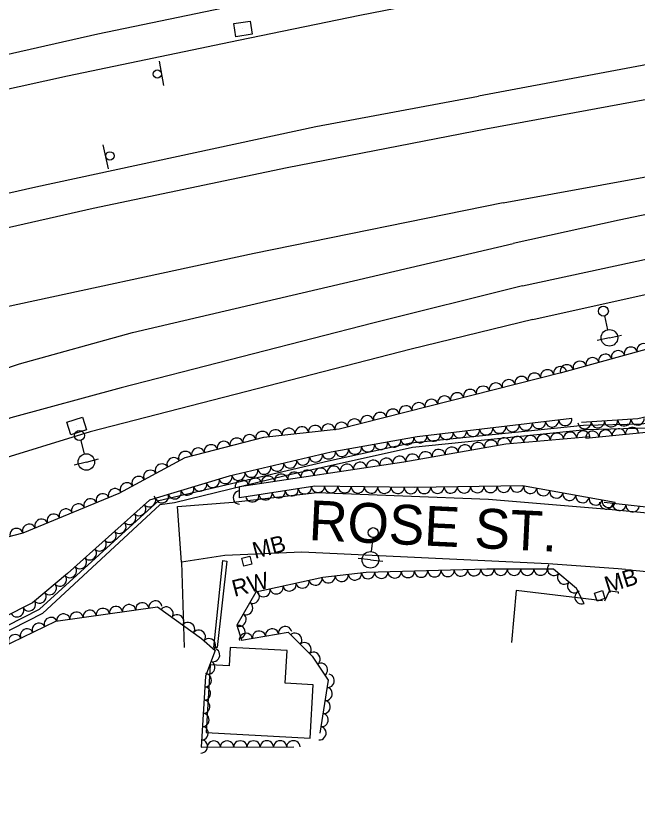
# Model space of a CAD drawing. Extents: x 1722896 to 1754269, y 648279 to 666297.
# Drawn here: x 1747636 to 1747823.4, y 652393.4 to 652636 of the extents above; entities that cross this region are included whole.
import ezdxf

# ---------------------------------------------------------------- set-up
doc = ezdxf.new("R2010")
doc.units = 0
for name, color, linetype in [('DESIGN - CENTERLINE - Proposed Text', 7, 'Continuous'), ('DESIGN - PUBLIC HEARING - Shapes', 7, 'Continuous'), ('DESIGN - SCRATCH - User 1', 7, 'Continuous'), ('DESIGN - SHEET - Linework', 7, 'Continuous'), ('SURVEY - CENTERLINE - Preliminary Text', 7, 'Continuous'), ('SURVEY - CONTROL with Text', 7, 'Continuous'), ('SURVEY - DRAINAGE - Natural Features', 7, 'Continuous'), ('SURVEY - DTM - Breaklines', 7, 'Continuous'), ('SURVEY - VEGETATION - Features with Text', 7, 'Continuous')]:
    doc.layers.add(name, color=color, linetype=linetype)

msp = doc.modelspace()

# ---------------------------------------------------------------- linework, layer by layer
at = {"layer": 'DESIGN - CENTERLINE - Proposed Text'}
for p, q in [((1747705.54, 652471.7), (1747705.54, 652471.7)), ((1747811.84, 652461.23), (1747811.84, 652461.23))]:
    msp.add_line(p, q, dxfattribs=at)
for points in [[(1747704.65, 652470.13), (1747704.01, 652472.6), (1747706.43, 652473.23), (1747707.07, 652470.76)], [(1747811.04, 652459.62), (1747810.28, 652462.05), (1747812.66, 652462.8), (1747813.42, 652460.37)], [(1747693.3, 652420.06), (1747724.58, 652418.3), (1747725.49, 652434.39), (1747717.08, 652434.86), (1747717.63, 652444.69), (1747700.55, 652445.66), (1747700.24, 652440.1), (1747694.45, 652440.43)]]:
    msp.add_lwpolyline(points, close=True, dxfattribs=at)
for points in [[(1747695.55, 652445.66), (1747698.34, 652471.83), (1747699.5, 652471.65), (1747696.54, 652445.65), (1747695.55, 652445.66)], [(1747812.65, 652459.72), (1747786.66, 652462.8), (1747785.23, 652447.1)], [(1747812.65, 652459.72), (1747786.66, 652462.8), (1747785.23, 652447.1)], [(1747813.42, 652459.73), (1747814.81, 652462.77), (1747817.4, 652462.39), (1747817.38, 652461.89)]]:
    msp.add_lwpolyline(points, dxfattribs=at)
at = {"layer": 'DESIGN - PUBLIC HEARING - Shapes'}
for p, q in [((1747679.12, 652622.49), (1747680.39, 652615.1)), ((1747663.89, 652589.93), (1747662.24, 652597.25))]:
    msp.add_line(p, q, dxfattribs=at)
for centre in [(1747678.55, 652618.57), (1747664.26, 652593.88)]:
    msp.add_circle(centre, 1.25, dxfattribs=at)
at = {"layer": 'DESIGN - SCRATCH - User 1'}
for points in [[(1747806.98, 652512.67), (1747824.54, 652513.11), (1747829.94, 652514.03), (1747859.92, 652520.63), (1747954.21, 652541.57), (1748020.41, 652553.18), (1748108.58, 652563.96), (1748198.85, 652575.52), (1748230.62, 652579.34), (1748248.87, 652582.17), (1748249.29, 652580.55), (1748225.18, 652577.32), (1748195.87, 652573.72), (1748096.38, 652561.05), (1748025.8, 652552.3), (1748008.93, 652549.72), (1747970.06, 652542.82), (1747953.85, 652540), (1747838.14, 652514.18), (1747826.59, 652511.79), (1747807.7, 652511.28)], [(1747807.7, 652511.28), (1747755.45, 652505.91), (1747717.1, 652497.39), (1747683.73, 652489.26), (1747679.3, 652488.69), (1747643.94, 652455.93), (1747546.78, 652406.26), (1747505.16, 652381.92), (1747458.72, 652353.95), (1747416.81, 652328.01), (1747386.08, 652311.72), (1747356.36, 652291.53), (1747329.05, 652251.78)], [(1747336.33, 652265.04), (1747355.65, 652292.77), (1747385.38, 652312.73), (1747418.42, 652330.28), (1747475.29, 652365.3), (1747504.84, 652383.49), (1747548.21, 652408.83), (1747643.04, 652457.16), (1747679.06, 652489.96), (1747730.09, 652501.89), (1747754.92, 652507.35), (1747806.98, 652512.67)]]:
    msp.add_lwpolyline(points, dxfattribs=at)
at = {"layer": 'SURVEY - CENTERLINE - Preliminary Text'}
for points in [[(1748247.62, 652685.87), (1748182.82, 652677.12), (1748097.83, 652664.61), (1748028.31, 652653.74), (1747925.5, 652637.8), (1747843.47, 652624.64), (1747775.33, 652611.9)], [(1747777.58, 652602.03), (1747841.35, 652613.82), (1747901.45, 652623.68), (1747980.52, 652636.34), (1748061.8, 652649.17), (1748137.72, 652660.18), (1748205.38, 652670.02), (1748246.17, 652675.61)], [(1747191.75, 652506.46), (1747214.95, 652514.26), (1747288.47, 652536.69), (1747339.64, 652551.54), (1747397.06, 652566.91), (1747459.28, 652583.02), (1747532.32, 652600.85), (1747587.84, 652614.2), (1747660.63, 652630.66), (1747703.67, 652639.68), (1747766.22, 652651.57)], [(1747768.54, 652641.91), (1747739.54, 652636.26), (1747702.98, 652628.72), (1747651.48, 652617.92), (1747608.63, 652608.51), (1747570.61, 652599.45), (1747522.12, 652587.76), (1747471.9, 652575.72), (1747396.47, 652556.37), (1747343.84, 652541.94), (1747292, 652527.18), (1747251.81, 652514.94), (1747205.78, 652500.58), (1747188.02, 652494.69)], [(1747788.62, 652554.66), (1747849.57, 652567.9), (1747905.21, 652578.42), (1747963.4, 652588.98), (1748037.15, 652601.99), (1748090.79, 652611.26), (1748144.51, 652620.49), (1748210.23, 652631.15), (1748240.58, 652635.88)], [(1747791.71, 652544.58), (1747850.87, 652557.68), (1747920.34, 652570.75), (1748002.53, 652586.23), (1748066.7, 652597.22), (1748085.18, 652596.22), (1748095.66, 652587.27), (1748096.61, 652583.63), (1748103.82, 652584.97), (1748105.08, 652590.39), (1748109.62, 652599.74), (1748120.32, 652606.21), (1748174.11, 652615.42), (1748226.74, 652624.08), (1748252.32, 652627.94)], [(1747782.77, 652579.75), (1747827.32, 652587.86), (1747904.23, 652600.96), (1747970.74, 652611.7), (1748060.57, 652625.62), (1748061.64, 652620.73), (1748022.86, 652613.84), (1747978.62, 652605.89), (1747921.92, 652595.71), (1747864.37, 652584.24), (1747817.73, 652574.53), (1747785.8, 652567.47)], [(1747174.07, 652451.23), (1747216.5, 652465.71), (1747300.62, 652492.88), (1747366.88, 652512.9), (1747423.1, 652529.47), (1747496.26, 652550.03), (1747575.24, 652569.43), (1747641.98, 652584.57), (1747726.29, 652602.73), (1747775.33, 652611.9)], [(1747170.22, 652439.42), (1747192.92, 652447.26), (1747264.44, 652470.48), (1747326.71, 652490.34), (1747369.27, 652503.32), (1747424.17, 652519.19), (1747484.45, 652536.01), (1747539.78, 652550.22), (1747602.04, 652565.11), (1747659.2, 652578.12), (1747717.64, 652590.38), (1747777.58, 652602.03)], [(1747782.77, 652579.75), (1747707.77, 652564.48), (1747627.54, 652547.2), (1747559.4, 652531.01), (1747512.43, 652518.95), (1747466.82, 652505.51), (1747417.99, 652488.52), (1747358.9, 652467.94), (1747308.42, 652449.94), (1747253.84, 652430.81), (1747205.22, 652414.25), (1747159.46, 652398.47), (1747156.26, 652397.35)], [(1747330.42, 652333.2), (1747357.22, 652360.64), (1747382.45, 652384.1), (1747404.41, 652402.95), (1747437.56, 652428.72), (1747466.05, 652448.67), (1747496.05, 652467.43), (1747533.54, 652488.7), (1747566.15, 652504.12), (1747603.16, 652519.74), (1747637.06, 652531.14), (1747671.09, 652540.59), (1747785.8, 652567.47)], [(1747788.62, 652554.66), (1747743.54, 652543.41), (1747689.58, 652529.57), (1747667.63, 652523.99), (1747634.41, 652514.91), (1747604.11, 652503.79), (1747573.4, 652490.92), (1747544.37, 652477.05), (1747516.25, 652461.75), (1747485.39, 652442.9), (1747458.79, 652425.37), (1747431.35, 652405.27), (1747409.99, 652388.06), (1747382.93, 652364.37), (1747353.14, 652335.63), (1747322.68, 652302.01)], [(1747791.71, 652544.58), (1747755.08, 652535.6), (1747708.67, 652523.68), (1747658.33, 652510.64), (1747627.58, 652501.21), (1747593.11, 652488.28), (1747558.61, 652472.35), (1747523.87, 652454.32), (1747481.88, 652430.55), (1747452.4, 652410.77), (1747423.55, 652388.18), (1747410.96, 652377.13), (1747381.13, 652351.19), (1747355.77, 652325.04), (1747333.46, 652300.72), (1747304.38, 652264.58), (1747274.71, 652224.68), (1747247.94, 652184.62), (1747237.17, 652168.23), (1747227.69, 652151.33), (1747197.14, 652095.49), (1747176.22, 652053.2), (1747149.18, 651988.07)], [(1747817.4, 652469.33), (1747796.28, 652470.87), (1747722.09, 652474.41), (1747698.88, 652473.35), (1747685.82, 652471.41), (1747684.6, 652488.12), (1747701.38, 652489.51), (1747726.7, 652492.39), (1747778.38, 652490.38), (1747814.51, 652487.4)], [(1747814.51, 652487.4), (1747849.79, 652484.08), (1747910.93, 652479.47)], [(1747685.82, 652471.41), (1747686.64, 652445.66)], [(1747819.61, 652469.19), (1747817.4, 652469.33)], [(1747819.61, 652469.19), (1747841, 652467.19)]]:
    msp.add_lwpolyline(points, dxfattribs=at)
at = {"layer": 'SURVEY - DRAINAGE - Natural Features'}
for p, q in [((1747704.36, 652632.16), (1747704.36, 652632.16)), ((1747654.25, 652512.44), (1747654.25, 652512.44))]:
    msp.add_line(p, q, dxfattribs=at)
for points in [[(1747702.18, 652629.81), (1747701.6, 652633.77), (1747706.54, 652634.5), (1747707.13, 652630.54), (1747702.18, 652629.81)], [(1747652.47, 652509.77), (1747651.26, 652513.58), (1747656.02, 652515.1), (1747657.24, 652511.29), (1747652.47, 652509.77)]]:
    msp.add_lwpolyline(points, dxfattribs=at)
at = {"layer": 'SURVEY - DTM - Breaklines'}
for p, q in [((1747813.29, 652545.61), (1747814.22, 652541.47)), ((1747814.77, 652539.03), (1747811.11, 652538.21)), ((1747814.77, 652539.03), (1747818.42, 652539.85)), ((1747655.48, 652508.11), (1747656.55, 652503.99)), ((1747657.17, 652501.57), (1747653.54, 652500.63)), ((1747657.17, 652501.57), (1747660.8, 652502.52)), ((1747743.46, 652478.79), (1747743.03, 652474.56)), ((1747742.77, 652472.07), (1747739.04, 652472.45)), ((1747742.77, 652472.07), (1747746.5, 652471.69))]:
    msp.add_line(p, q, dxfattribs=at)
for centre, radius in [((1747812.96, 652547.08), 1.5), ((1747814.77, 652539.03), 2.5), ((1747655.1, 652509.56), 1.5), ((1747657.17, 652501.57), 2.5), ((1747743.61, 652480.28), 1.5), ((1747742.77, 652472.07), 2.5)]:
    msp.add_circle(centre, radius, dxfattribs=at)
at = {"layer": 'SURVEY - VEGETATION - Features with Text'}
for points in [[(1747807.65, 652508.78), (1747830.87, 652511.03), (1747869.44, 652519.42), (1747917.19, 652529.38), (1747957.17, 652537.47), (1747939.36, 652520.65), (1747943.16, 652515.93), (1747951.23, 652517.28), (1747976.66, 652525.06), (1748012.21, 652544.39), (1748038.99, 652551.03), (1748074.42, 652554.58), (1748112.9, 652558.71), (1748161.54, 652567.04), (1748184.61, 652567.51), (1748182.23, 652549.43), (1748166.38, 652533.57), (1748149.89, 652529.05), (1748142.76, 652516.27)], [(1747800.02, 652528.49), (1747838.16, 652539.02), (1747886.87, 652548.17), (1747926.36, 652552.25), (1747950.46, 652548.47), (1747943.57, 652542.13), (1747894.82, 652531.21), (1747823.32, 652514.61), (1747806.34, 652513.44)], [(1747605.23, 652471.66), (1747638.17, 652480.21), (1747667.02, 652492.18), (1747686.92, 652502.89), (1747710.68, 652509.06), (1747733.38, 652511.54), (1747800.23, 652528.57)], [(1747803.47, 652514.7), (1747756.83, 652509.16), (1747730.92, 652504.54), (1747700.17, 652497.26), (1747676.18, 652490.02), (1747651.51, 652467.91), (1747640.96, 652459.08), (1747605.1, 652440.97)], [(1747816.52, 652489.41), (1747788.64, 652494.39), (1747756.01, 652493.88), (1747726, 652494.27), (1747703.29, 652490.81), (1747703.33, 652494.16), (1747752.88, 652501.65), (1747783.54, 652507.08), (1747808.96, 652509.24)], [(1747920.18, 652482.44), (1747900.75, 652490.28), (1747889.68, 652492.69), (1747878.77, 652487.8), (1747862.93, 652483.8), (1747813.15, 652489.34)], [(1747807.14, 652458.96), (1747804.89, 652463.39), (1747797.97, 652469.3), (1747777.83, 652469.22), (1747741.47, 652468.23), (1747728.38, 652466.8), (1747708.19, 652462.28), (1747702.52, 652452.39), (1747703.9, 652447.81), (1747717.96, 652450.23), (1747725.2, 652443.01), (1747730.04, 652435.84), (1747727.52, 652419.78)], [(1747501.08, 652241.62), (1747501.52, 652258.1), (1747494.86, 652284.11), (1747488.98, 652310.7), (1747481.18, 652336.31), (1747465.11, 652339.47), (1747437.69, 652329.25), (1747417.23, 652325.86), (1747429.88, 652334.42), (1747493.1, 652372.85), (1747533.32, 652395.64), (1747574.51, 652417.47), (1747627.95, 652443.97), (1747647.97, 652453.57), (1747678.61, 652457.92), (1747691.89, 652448.39), (1747696.01, 652444.78), (1747693.04, 652436.98), (1747691.78, 652415.59), (1747719.65, 652415.66)]]:
    msp.add_lwpolyline(points, dxfattribs=at)
for centre, major_axis in [((1747821.22, 652534.35), (1.93, 0.53)), ((1747825.08, 652535.41), (1.93, 0.53)), ((1747809.66, 652531.15), (1.93, 0.53)), ((1747813.51, 652532.22), (1.93, 0.53)), ((1747817.37, 652533.28), (1.93, 0.53)), ((1747801.94, 652529.03), (1.93, 0.53)), ((1747805.8, 652530.09), (1.93, 0.53)), ((1747792.16, 652526.51), (1.94, 0.49)), ((1747796.04, 652527.5), (1.94, 0.49)), ((1747799.91, 652528.48), (1.94, 0.49)), ((1747784.41, 652524.54), (1.94, 0.49)), ((1747788.28, 652525.52), (1.94, 0.49)), ((1747772.78, 652521.57), (1.94, 0.49)), ((1747776.66, 652522.56), (1.94, 0.49)), ((1747780.53, 652523.55), (1.94, 0.49)), ((1747765.03, 652519.6), (1.94, 0.49)), ((1747768.9, 652520.59), (1.94, 0.49)), ((1747753.4, 652516.64), (1.94, 0.49)), ((1747757.27, 652517.62), (1.94, 0.49)), ((1747761.15, 652518.61), (1.94, 0.49)), ((1747745.65, 652514.66), (1.94, 0.49)), ((1747749.52, 652515.65), (1.94, 0.49)), ((1747734.02, 652511.7), (1.94, 0.49)), ((1747737.89, 652512.69), (1.94, 0.49)), ((1747741.77, 652513.67), (1.94, 0.49)), ((1747793.54, 652513.52), (-1.99, -0.24)), ((1747797.51, 652513.99), (-1.99, -0.24)), ((1747801.49, 652514.46), (-1.99, -0.24)), ((1747811.3, 652513.78), (-2, -0.14)), ((1747815.29, 652514.05), (-2, -0.14)), ((1747819.28, 652514.33), (-2, -0.14)), ((1747823.27, 652514.6), (-2, -0.14)), ((1747714.15, 652509.44), (1.99, 0.22)), ((1747718.13, 652509.87), (1.99, 0.22)), ((1747722.1, 652510.31), (1.99, 0.22)), ((1747726.08, 652510.74), (1.99, 0.22)), ((1747730.06, 652511.17), (1.99, 0.22)), ((1747773.68, 652511.16), (-1.99, -0.24)), ((1747777.65, 652511.63), (-1.99, -0.24)), ((1747781.63, 652512.1), (-1.99, -0.24)), ((1747785.6, 652512.58), (-1.99, -0.24)), ((1747789.57, 652513.05), (-1.99, -0.24)), ((1747807.31, 652513.5), (-2, -0.14)), ((1747813.62, 652509.36), (1.99, 0.19)), ((1747817.6, 652509.74), (1.99, 0.19)), ((1747821.59, 652510.13), (1.99, 0.19)), ((1747702.45, 652506.92), (1.94, 0.5)), ((1747706.32, 652507.93), (1.94, 0.5)), ((1747710.19, 652508.93), (1.94, 0.5)), ((1747753.85, 652508.63), (-1.97, -0.35)), ((1747757.79, 652509.27), (-1.99, -0.24)), ((1747761.77, 652509.74), (-1.99, -0.24)), ((1747765.74, 652510.22), (-1.99, -0.24)), ((1747769.71, 652510.69), (-1.99, -0.24)), ((1747783.01, 652506.98), (1.97, 0.35)), ((1747786.99, 652507.37), (1.99, 0.17)), ((1747790.98, 652507.71), (1.99, 0.17)), ((1747794.96, 652508.05), (1.99, 0.17)), ((1747798.95, 652508.39), (1.99, 0.17)), ((1747802.94, 652508.73), (1.99, 0.17)), ((1747806.92, 652509.07), (1.99, 0.17)), ((1747809.64, 652508.97), (1.99, 0.19)), ((1747694.7, 652504.91), (1.94, 0.5)), ((1747698.57, 652505.92), (1.94, 0.5)), ((1747742.03, 652506.52), (-1.97, -0.35)), ((1747745.97, 652507.22), (-1.97, -0.35)), ((1747749.91, 652507.93), (-1.97, -0.35)), ((1747771.2, 652504.89), (1.97, 0.35)), ((1747775.14, 652505.59), (1.97, 0.35)), ((1747779.08, 652506.29), (1.97, 0.35)), ((1747686.96, 652502.9), (1.94, 0.5)), ((1747690.83, 652503.91), (1.94, 0.5)), ((1747730.23, 652504.38), (-1.95, -0.46)), ((1747734.16, 652505.12), (-1.97, -0.35)), ((1747738.1, 652505.82), (-1.97, -0.35)), ((1747755.44, 652502.1), (1.97, 0.35)), ((1747759.38, 652502.8), (1.97, 0.35)), ((1747763.32, 652503.5), (1.97, 0.35)), ((1747767.26, 652504.19), (1.97, 0.35)), ((1747683.43, 652501.01), (1.76, 0.95)), ((1747718.55, 652501.61), (-1.95, -0.46)), ((1747722.44, 652502.54), (-1.95, -0.46)), ((1747726.33, 652503.46), (-1.95, -0.46)), ((1747739.63, 652499.64), (1.98, 0.3)), ((1747743.59, 652500.24), (1.98, 0.3)), ((1747747.54, 652500.84), (1.98, 0.3)), ((1747751.5, 652501.44), (1.98, 0.3)), ((1747676.39, 652497.22), (1.76, 0.95)), ((1747679.91, 652499.12), (1.76, 0.95)), ((1747706.87, 652498.85), (-1.95, -0.46)), ((1747710.77, 652499.77), (-1.95, -0.46)), ((1747714.66, 652500.69), (-1.95, -0.46)), ((1747723.81, 652497.25), (1.98, 0.3)), ((1747727.77, 652497.85), (1.98, 0.3)), ((1747731.72, 652498.45), (1.98, 0.3)), ((1747735.68, 652499.05), (1.98, 0.3)), ((1747672.87, 652495.33), (1.76, 0.95)), ((1747699.11, 652496.94), (-1.91, -0.58)), ((1747702.98, 652497.93), (-1.95, -0.46)), ((1747707.99, 652494.86), (1.98, 0.3)), ((1747711.95, 652495.46), (1.98, 0.3)), ((1747715.9, 652496.06), (1.98, 0.3)), ((1747719.86, 652496.66), (1.98, 0.3)), ((1747669.34, 652493.43), (1.76, 0.95)), ((1747691.45, 652494.63), (-1.91, -0.58)), ((1747695.28, 652495.78), (-1.91, -0.58)), ((1747704.04, 652494.27), (1.98, 0.3)), ((1747726.97, 652494.26), (-2, 0.03)), ((1747782.96, 652494.3), (-2, -0.03)), ((1747786.96, 652494.37), (-2, -0.03)), ((1747790.93, 652493.98), (-1.97, 0.35)), ((1747662.07, 652490.13), (1.85, 0.77)), ((1747665.76, 652491.66), (1.85, 0.77)), ((1747683.79, 652492.31), (-1.91, -0.58)), ((1747687.62, 652493.47), (-1.91, -0.58)), ((1747703.29, 652490.87), (0.02, 2)), ((1747711.14, 652492.01), (-1.98, -0.3)), ((1747715.1, 652492.61), (-1.98, -0.3)), ((1747719.05, 652493.21), (-1.98, -0.3)), ((1747723, 652493.82), (-1.98, -0.3)), ((1747730.97, 652494.21), (-2, 0.03)), ((1747734.97, 652494.16), (-2, 0.03)), ((1747738.97, 652494.1), (-2, 0.03)), ((1747742.97, 652494.05), (-2, 0.03)), ((1747746.97, 652494), (-2, 0.03)), ((1747750.97, 652493.95), (-2, 0.03)), ((1747754.97, 652493.89), (-2, 0.03)), ((1747758.97, 652493.93), (-2, -0.03)), ((1747762.97, 652493.99), (-2, -0.03)), ((1747766.97, 652494.05), (-2, -0.03)), ((1747770.97, 652494.11), (-2, -0.03)), ((1747774.97, 652494.18), (-2, -0.03)), ((1747778.96, 652494.24), (-2, -0.03)), ((1747794.87, 652493.28), (-1.97, 0.35)), ((1747798.8, 652492.58), (-1.97, 0.35)), ((1747802.74, 652491.87), (-1.97, 0.35)), ((1747658.37, 652488.59), (1.85, 0.77)), ((1747676.14, 652489.98), (-1.49, -1.33)), ((1747679.96, 652491.16), (-1.91, -0.58)), ((1747707.19, 652491.41), (-1.98, -0.3)), ((1747806.68, 652491.17), (-1.97, 0.35)), ((1747810.62, 652490.47), (-1.97, 0.35)), ((1747813.81, 652489.27), (-1.99, 0.22)), ((1747814.55, 652489.76), (-1.97, 0.35)), ((1747650.98, 652485.53), (1.85, 0.77)), ((1747654.68, 652487.06), (1.85, 0.77)), ((1747673.16, 652487.31), (-1.49, -1.33)), ((1747817.78, 652488.83), (-1.99, 0.22)), ((1747821.76, 652488.38), (-1.99, 0.22)), ((1747643.6, 652482.46), (1.85, 0.77)), ((1747647.29, 652483.99), (1.85, 0.77)), ((1747670.18, 652484.64), (-1.49, -1.33)), ((1747639.9, 652480.93), (1.85, 0.77)), ((1747667.2, 652481.97), (-1.49, -1.33)), ((1747636.11, 652479.67), (1.94, 0.5)), ((1747664.23, 652479.3), (-1.49, -1.33)), ((1747661.25, 652476.64), (-1.49, -1.33)), ((1747658.27, 652473.97), (-1.49, -1.33)), ((1747655.29, 652471.3), (-1.49, -1.33)), ((1747798.02, 652469.25), (-1.52, 1.3)), ((1747652.31, 652468.63), (-1.49, -1.33)), ((1747734.1, 652467.43), (-1.99, -0.22)), ((1747738.08, 652467.86), (-1.99, -0.22)), ((1747742.06, 652468.25), (-2, -0.05)), ((1747746.05, 652468.36), (-2, -0.05)), ((1747750.05, 652468.47), (-2, -0.05)), ((1747754.05, 652468.58), (-2, -0.05)), ((1747758.05, 652468.69), (-2, -0.05)), ((1747762.05, 652468.79), (-2, -0.05)), ((1747766.05, 652468.9), (-2, -0.05)), ((1747770.04, 652469.01), (-2, -0.05)), ((1747774.04, 652469.12), (-2, -0.05)), ((1747778.04, 652469.22), (-2, -0.01)), ((1747782.04, 652469.24), (-2, -0.01)), ((1747786.04, 652469.26), (-2, -0.01)), ((1747790.04, 652469.27), (-2, -0.01)), ((1747794.04, 652469.29), (-2, -0.01)), ((1747801.07, 652466.66), (-1.52, 1.3)), ((1747649.27, 652466.03), (-1.53, -1.28)), ((1747722.29, 652465.43), (-1.95, -0.44)), ((1747726.19, 652466.31), (-1.95, -0.44)), ((1747730.12, 652466.99), (-1.99, -0.22)), ((1747804.11, 652464.06), (-1.52, 1.3)), ((1747646.2, 652463.47), (-1.53, -1.28)), ((1747710.58, 652462.81), (-1.95, -0.44)), ((1747714.48, 652463.68), (-1.95, -0.44)), ((1747718.38, 652464.56), (-1.95, -0.44)), ((1747643.13, 652460.9), (-1.53, -1.28)), ((1747707.42, 652460.92), (-1, -1.73)), ((1747806.23, 652460.74), (-0.9, 1.78)), ((1747639.92, 652458.55), (-1.79, -0.9)), ((1747666.1, 652456.14), (1.98, 0.28)), ((1747670.06, 652456.7), (1.98, 0.28)), ((1747674.02, 652457.26), (1.98, 0.28)), ((1747677.98, 652457.83), (1.98, 0.28)), ((1747681.35, 652455.95), (1.63, -1.17)), ((1747705.42, 652457.45), (-1, -1.73)), ((1747636.35, 652456.75), (-1.79, -0.9)), ((1747650.26, 652453.89), (1.98, 0.28)), ((1747654.22, 652454.45), (1.98, 0.28)), ((1747658.18, 652455.02), (1.98, 0.28)), ((1747662.14, 652455.58), (1.98, 0.28)), ((1747684.6, 652453.62), (1.63, -1.17)), ((1747703.43, 652453.99), (-1, -1.73)), ((1747642.84, 652451.11), (1.8, 0.86)), ((1747646.45, 652452.84), (1.8, 0.86)), ((1747687.85, 652451.29), (1.63, -1.17)), ((1747639.24, 652449.38), (1.8, 0.86)), ((1747691.1, 652448.96), (1.63, -1.17)), ((1747703.14, 652450.32), (0.58, -1.92)), ((1747709.2, 652448.72), (1.97, 0.34)), ((1747713.14, 652449.4), (1.97, 0.34)), ((1747717.08, 652450.08), (1.97, 0.34)), ((1747635.63, 652447.65), (1.8, 0.86)), ((1747694.17, 652446.4), (1.51, -1.32)), ((1747705.25, 652448.05), (1.97, 0.34)), ((1747720.16, 652448.04), (1.42, -1.41)), ((1747722.99, 652445.21), (1.42, -1.41)), ((1747695.46, 652443.34), (-0.71, -1.87)), ((1747725.69, 652442.28), (1.12, -1.66)), ((1747694.03, 652439.6), (-0.71, -1.87)), ((1747727.93, 652438.97), (1.12, -1.66)), ((1747692.97, 652435.78), (-0.12, -2)), ((1747730.01, 652435.61), (-0.31, -1.98)), ((1747692.73, 652431.79), (-0.12, -2)), ((1747729.39, 652431.66), (-0.31, -1.98)), ((1747692.5, 652427.8), (-0.12, -2)), ((1747728.77, 652427.71), (-0.31, -1.98)), ((1747692.26, 652423.8), (-0.12, -2)), ((1747728.15, 652423.76), (-0.31, -1.98)), ((1747692.03, 652419.81), (-0.12, -2)), ((1747727.52, 652419.81), (-0.31, -1.98)), ((1747691.8, 652415.82), (-0.12, -2)), ((1747695.56, 652415.6), (2, 0)), ((1747699.56, 652415.61), (2, 0)), ((1747703.56, 652415.62), (2, 0)), ((1747707.56, 652415.63), (2, 0)), ((1747711.56, 652415.64), (2, 0)), ((1747715.56, 652415.65), (2, 0)), ((1747719.56, 652415.66), (2, 0))]:
    msp.add_ellipse(centre, major_axis=major_axis, ratio=0.940188, start_param=0, end_param=3.141593, dxfattribs=at)

# ---------------------------------------------------------------- texts
at = {"layer": 'DESIGN - CENTERLINE - Proposed Text'}
for rotation, p in [(14.5476, (1747707.96, 652472.33)), (17.38, (1747814.23, 652461.98))]:
    msp.add_text('MB', height=5, rotation=rotation, dxfattribs=at).set_placement(p)
at = {"layer": 'DESIGN - SHEET - Linework'}
msp.add_text('ROSE ST.', height=12, rotation=357.2673, dxfattribs=at).set_placement((1747724.03, 652478.07))
at = {"layer": 'SURVEY - CONTROL with Text'}
msp.add_text('RW', height=5, rotation=14.5543, dxfattribs=at).set_placement((1747701.78, 652460.89))

doc.saveas('drawing.dxf')
